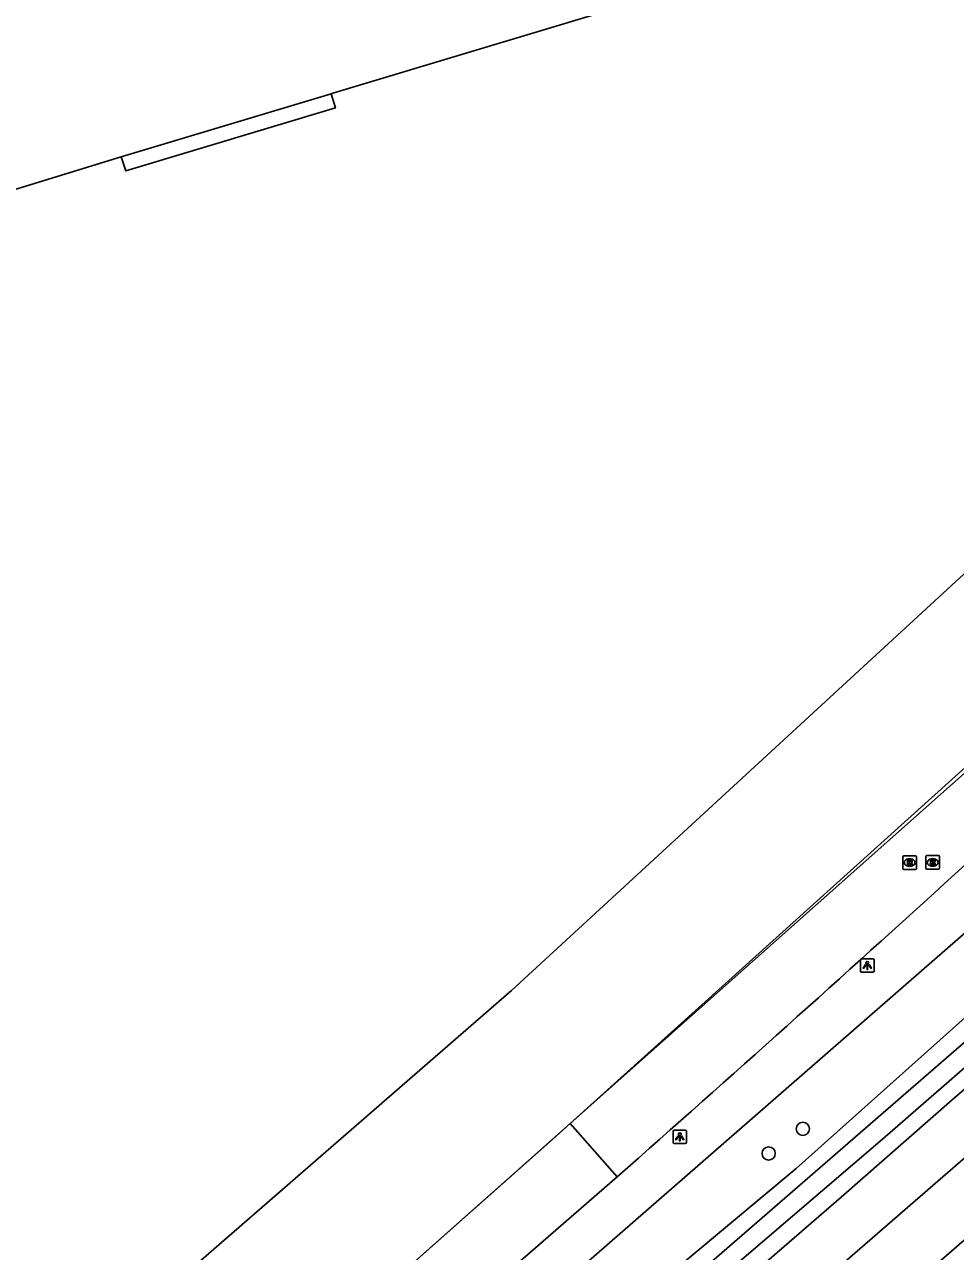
# Model space of a CAD drawing. Extents: x 155018 to 156648, y 383980 to 385733.
# Drawn here: x 155913.7 to 155982.5, y 384120.9 to 384211.6 of the extents above; entities that cross this region are included whole.
import ezdxf

# ---------------------------------------------------------------- set-up
doc = ezdxf.new("R2010")
doc.units = 0
for name, color, linetype in [('IMGEO_Boom', 7, 'Continuous'), ('IMGEO_Groenvoorziening', 7, 'Continuous'), ('IMGEO_Lichtpunt', 7, 'Continuous'), ('IMGEO_Lijnafwatering', 7, 'Continuous'), ('IMGEO_Loofbos', 7, 'Continuous'), ('IMGEO_Pand', 7, 'Continuous'), ('IMGEO_Pand_overbouw', 7, 'Continuous'), ('IMGEO_Rijbaan_lokaal_gesloten', 7, 'Continuous'), ('IMGEO_Rioolput', 7, 'Continuous'), ('IMGEO_Waterloop', 7, 'Continuous')]:
    doc.layers.add(name, color=color, linetype=linetype)

msp = doc.modelspace()

# ---------------------------------------------------------------- linework, layer by layer
at = {"layer": 'IMGEO_Boom'}
for centre in [(155971.231, 384129.948), (155968.708, 384128.13)]:
    msp.add_circle(centre, 0.489, dxfattribs=at)
at = {"layer": 'IMGEO_Groenvoorziening'}
msp.add_lwpolyline([(155913.399, 384072.883), (155915.778, 384074.889), (155918.495, 384076.934), (155923.474, 384081.051), (155931.302, 384088.164), (155931.968, 384088.635), (155933.051, 384088.835), (155934.132, 384089.46), (155934.694, 384089.751), (155934.443, 384090.534), (155934.499, 384090.864), (155934.675, 384091.3), (155938.804, 384095.05), (155943.524, 384098.708), (155955.783, 384109.293), (155966.377, 384118.246), (155974.065, 384124.891), (155982.266, 384132.102), (155995.213, 384143.255), (156009.468, 384155.768), (156023.347, 384167.763), (156037.913, 384180.38), (156049.546, 384190.659), (156057.38, 384197.54)], dxfattribs=at)
at = {"layer": 'IMGEO_Lichtpunt'}
for p, q in [((155976.403, 384142.524), (155975.595, 384142.524)), ((155976.403, 384142.524), (155975.595, 384142.524)), ((155975.501, 384142.429), (155975.501, 384141.622)), ((155975.501, 384142.429), (155975.501, 384141.622)), ((155976.497, 384141.622), (155976.497, 384142.429)), ((155976.497, 384141.622), (155976.497, 384142.429)), ((155975.595, 384141.528), (155976.403, 384141.528)), ((155975.595, 384141.528), (155976.403, 384141.528)), ((155961.638, 384129.76), (155961.638, 384128.953)), ((155961.638, 384129.76), (155961.638, 384128.953)), ((155962.54, 384129.855), (155961.732, 384129.855)), ((155962.54, 384129.855), (155961.732, 384129.855)), ((155962.634, 384128.953), (155962.634, 384129.76)), ((155962.634, 384128.953), (155962.634, 384129.76)), ((155961.732, 384128.859), (155962.54, 384128.859)), ((155961.732, 384128.859), (155962.54, 384128.859))]:
    msp.add_line(p, q, dxfattribs=at)
for points in [[(155975.875, 384142.093), (155975.914, 384142.065), (155975.726, 384141.803), (155975.688, 384141.83), (155975.875, 384142.093)], [(155975.977, 384142.045), (155976.024, 384142.045), (155976.024, 384141.723), (155975.977, 384141.723), (155975.977, 384142.045)], [(155976.087, 384142.065), (155976.125, 384142.092), (155976.312, 384141.83), (155976.273, 384141.802), (155976.087, 384142.065)], [(155962.012, 384129.424), (155962.051, 384129.396), (155961.863, 384129.134), (155961.825, 384129.161), (155962.012, 384129.424)], [(155962.114, 384129.376), (155962.161, 384129.376), (155962.161, 384129.054), (155962.114, 384129.054), (155962.114, 384129.376)], [(155962.224, 384129.396), (155962.262, 384129.423), (155962.449, 384129.161), (155962.41, 384129.133), (155962.224, 384129.396)]]:
    msp.add_lwpolyline(points, dxfattribs=at)
for centre in [(155976, 384142.227), (155962.137, 384129.558)]:
    msp.add_circle(centre, 0.0994, dxfattribs=at)
for centre, start, end in [((155975.595, 384142.429), 90, 180), ((155975.595, 384142.429), 90, 180), ((155976.403, 384142.429), 0, 90), ((155976.403, 384142.429), 0, 90), ((155975.595, 384141.622), 180, 270), ((155975.595, 384141.622), 180, 270), ((155976.403, 384141.622), 270, 0), ((155976.403, 384141.622), 270, 360), ((155961.732, 384129.76), 90, 180), ((155961.732, 384129.76), 90, 180), ((155962.54, 384129.76), 0, 90), ((155962.54, 384129.76), 0, 90), ((155961.732, 384128.953), 180, 270), ((155961.732, 384128.953), 180, 270), ((155962.54, 384128.953), 270, 0), ((155962.54, 384128.953), 270, 360)]:
    msp.add_arc(centre, 0.0946, start, end, dxfattribs=at)
at = {"layer": 'IMGEO_Lijnafwatering'}
for points in [[(155982.306, 384155.451), (155997.088, 384168.578)], [(155967.525, 384142.324), (155982.306, 384155.451)], [(155952.744, 384129.197), (155954.025, 384130.334), (155967.525, 384142.324)], [(155937.963, 384116.069), (155952.744, 384129.197)]]:
    msp.add_lwpolyline(points, dxfattribs=at)
at = {"layer": 'IMGEO_Loofbos'}
for points in [[(156095.979, 384225.365), (156000, 384142.358), (155882.665, 384040.607), (155880.673, 384040.961), (155879.606, 384042.101)], [(155886.455, 384037.776), (156000, 384136.33), (156047.39, 384177.287), (156099.856, 384223.125)], [(156040.321, 384187.982), (156039.338, 384186.851), (156026.933, 384175.883), (156022.221, 384171.623), (156009.533, 384160.353), (155989.928, 384144.172), (155970.749, 384127.029), (155957.905, 384116.314), (155955.984, 384113.84), (155953.405, 384112.133), (155948.909, 384108.584), (155933.577, 384094.826), (155929.437, 384091.489), (155913.638, 384077.773), (155898.773, 384064.516), (155888.563, 384055.096), (155883.544, 384050.491), (155881.177, 384048.344), (155879.064, 384046.391), (155876.985, 384043.957), (155875.1, 384041.222), (155874.569, 384040.384), (155874.024, 384040.111)], [(156000, 384159.048), (155873.512, 384048.817)]]:
    msp.add_lwpolyline(points, dxfattribs=at)
at = {"layer": 'IMGEO_Pand'}
for points in [[(155851.326, 384054.716), (155949.701, 384140.188), (156006.378, 384192.322), (156009.369, 384196.034), (156010.967, 384200.479), (156010.962, 384205.283), (156010.202, 384207.993), (156008.895, 384210.533), (156007.16, 384212.708), (156004.979, 384214.5), (156002.271, 384215.903), (155995.015, 384217.972), (155988.667, 384218.824), (155983.556, 384218.939), (155976.936, 384218.286), (155970.958, 384216.86), (155936.493, 384206.497), (155936.372, 384206.461)], [(155936.372, 384206.461), (155936.689, 384205.407), (155921.179, 384200.75), (155920.854, 384201.801), (155905.916, 384197.213)]]:
    msp.add_lwpolyline(points, dxfattribs=at)
at = {"layer": 'IMGEO_Pand_overbouw'}
msp.add_lwpolyline([(155920.854, 384201.801), (155921.179, 384200.75), (155936.689, 384205.407), (155936.372, 384206.461)], close=True, dxfattribs=at)
at = {"layer": 'IMGEO_Rijbaan_lokaal_gesloten'}
for points in [[(155954.025, 384130.334), (156024.189, 384193.573)], [(155954.025, 384130.334), (155857.749, 384044.829)], [(155957.511, 384126.409), (155954.025, 384130.334)], [(155854.074, 384036.743), (155857.499, 384039.476), (155957.511, 384126.409)]]:
    msp.add_lwpolyline(points, dxfattribs=at)
msp.add_arc((154610.899, 385654.483), 2036.756, 311.388058, 313.274177, dxfattribs=at)
at = {"layer": 'IMGEO_Rioolput'}
for p, q in [((155978.63, 384149.204), (155978.63, 384150.056)), ((155978.705, 384150.13), (155979.557, 384150.13)), ((155979.118, 384149.91), (155979.143, 384149.91)), ((155979.631, 384150.056), (155979.631, 384149.204)), ((155980.334, 384149.218), (155980.334, 384150.07)), ((155980.409, 384150.144), (155981.261, 384150.144)), ((155980.822, 384149.924), (155980.847, 384149.924)), ((155981.335, 384150.07), (155981.335, 384149.218)), ((155979.557, 384149.13), (155978.705, 384149.13)), ((155979.141, 384149.35), (155979.116, 384149.35)), ((155981.261, 384149.144), (155980.409, 384149.144)), ((155980.845, 384149.364), (155980.82, 384149.364))]:
    msp.add_line(p, q, dxfattribs=at)
for points in [[(155978.63, 384149.204), (155978.63, 384150.056)], [(155978.705, 384150.13), (155979.557, 384150.13)], [(155979.219, 384149.828), (155978.967, 384149.83), (155978.967, 384149.43)], [(155979.145, 384149.749), (155979.091, 384149.749), (155979.091, 384149.668)], [(155979.631, 384150.056), (155979.631, 384149.204)], [(155980.334, 384149.218), (155980.334, 384150.07)], [(155980.409, 384150.144), (155981.261, 384150.144)], [(155980.923, 384149.842), (155980.671, 384149.844), (155980.671, 384149.444)], [(155980.849, 384149.763), (155980.795, 384149.763), (155980.795, 384149.682)], [(155981.335, 384150.07), (155981.335, 384149.218)], [(155979.557, 384149.13), (155978.705, 384149.13)], [(155978.967, 384149.43), (155979.091, 384149.43), (155979.091, 384149.592), (155979.102, 384149.592)], [(155979.091, 384149.668), (155979.143, 384149.668)], [(155979.149, 384149.563), (155979.22, 384149.43), (155979.36, 384149.43), (155979.295, 384149.556)], [(155981.261, 384149.144), (155980.409, 384149.144)], [(155980.671, 384149.444), (155980.795, 384149.444), (155980.795, 384149.606), (155980.806, 384149.606)], [(155980.795, 384149.682), (155980.847, 384149.682)], [(155980.853, 384149.577), (155980.924, 384149.444), (155981.064, 384149.444), (155980.999, 384149.57)]]:
    msp.add_lwpolyline(points, dxfattribs=at)
for centre, radius, start, end in [((155978.707, 384150.054), 0.0765, 91.55205, 178.44795), ((155978.707, 384150.054), 0.0765, 91.55205, 178.44795), ((155979.151, 384149.653), 0.0964, 77.00612, 93.18647), ((155979.165, 384149.71), 0.0378, 276.66336, 79.67722), ((155979.218, 384149.718), 0.109, 350.36119, 89.41601), ((155979.555, 384150.054), 0.0765, 1.55205, 88.44795), ((155979.555, 384150.054), 0.0765, 1.55205, 88.44795), ((155980.411, 384150.068), 0.0765, 91.55205, 178.44795), ((155980.411, 384150.068), 0.0765, 91.55205, 178.44795), ((155980.855, 384149.667), 0.0964, 77.00612, 93.18647), ((155980.869, 384149.724), 0.0378, 276.66336, 79.67722), ((155980.922, 384149.732), 0.109, 350.36119, 89.41601), ((155980.92, 384149.732), 0.112, 277.58423, 350.98172), ((155981.259, 384150.068), 0.0765, 1.55205, 88.44795), ((155981.259, 384150.068), 0.0765, 1.55205, 88.44795), ((155978.707, 384149.206), 0.0765, 181.55205, 268.44795), ((155978.707, 384149.206), 0.0765, 181.55205, 268.44795), ((155979.101, 384149.539), 0.0533, 26.02933, 88.69889), ((155979.127, 384149.857), 0.19, 274.7715, 282.96867), ((155979.216, 384149.718), 0.112, 277.58423, 350.98172), ((155979.2, 384149.503), 0.108, 29.51342, 73.79051), ((155979.555, 384149.206), 0.0765, 271.55205, 358.44795), ((155979.555, 384149.206), 0.0765, 271.55205, 358.44795), ((155980.411, 384149.22), 0.0765, 181.55205, 268.44795), ((155980.411, 384149.22), 0.0765, 181.55205, 268.44795), ((155980.805, 384149.553), 0.0533, 26.02933, 88.69889), ((155980.831, 384149.871), 0.19, 274.7715, 282.96867), ((155980.904, 384149.517), 0.108, 29.51342, 73.79051), ((155981.259, 384149.22), 0.0765, 271.55205, 358.44795), ((155981.259, 384149.22), 0.0765, 271.55205, 358.44795)]:
    msp.add_arc(centre, radius, start, end, dxfattribs=at)
for centre, major_axis, ratio, start_param, end_param in [((155979.117, 384149.63), (-0.387, 0.002), 0.722429, 4.712389, 7.853982), ((155979.142, 384149.63), (-0.39, 0.002), 0.717154, 1.570796, 4.712389), ((155980.821, 384149.644), (-0.387, 0.002), 0.722429, 4.712389, 7.853982), ((155980.846, 384149.644), (-0.39, 0.002), 0.717154, 1.570796, 4.712389)]:
    msp.add_ellipse(centre, major_axis=major_axis, ratio=ratio, start_param=start_param, end_param=end_param, dxfattribs=at)
at = {"layer": 'IMGEO_Waterloop'}
for points in [[(156084.09, 384223.856), (156034.533, 384180.903), (155933.217, 384093.005), (155880.653, 384046.552)], [(155905.531, 384067.357), (155966.041, 384119.714), (155977.124, 384129.183), (156057.782, 384199.374), (156080.584, 384219.374)]]:
    msp.add_lwpolyline(points, dxfattribs=at)

doc.saveas('drawing.dxf')
